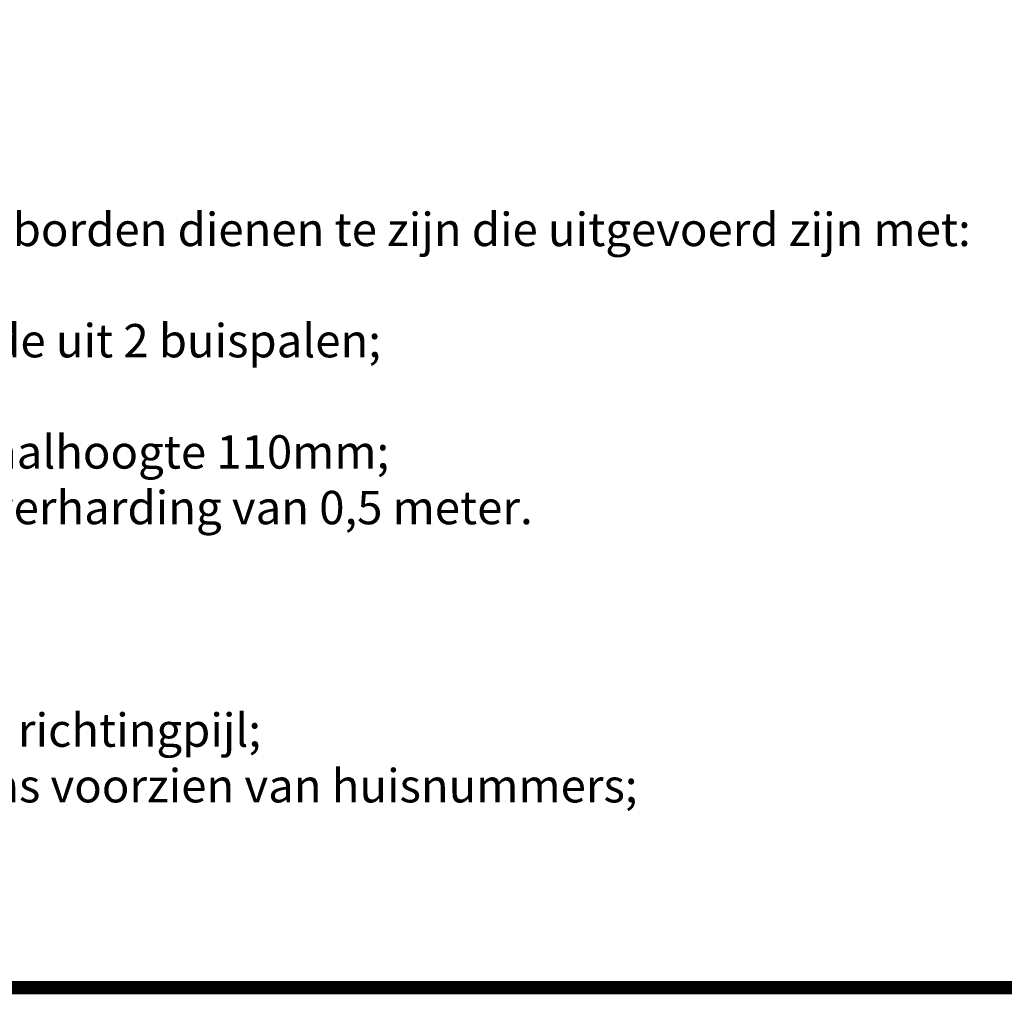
# Model space of a CAD drawing. Header units: metres. Extents: x -699 to 2316, y -1199 to 781.
# Tile 584 of 593: x 1364 to 1438, y -156 to -83. Entities that reach past the tile are written whole.
import ezdxf

# ---------------------------------------------------------------- set-up
doc = ezdxf.new("R2010")
doc.units = ezdxf.units.M
doc.layers.add('N-WA-VW-VERKEERSTEKEN_BORD-G', color=7, linetype='Continuous', lineweight=35)
doc.layers.add('X-XX-AL-TEKENBLAD_VIEWPORT-G', color=7, linetype='Continuous', lineweight=18, plot=False)
doc.styles.add('NLCS-ISO', font='NLCS-ISO.ttf')

msp = doc.modelspace()

# ---------------------------------------------------------------- linework, layer by layer
at = {"layer": 'X-XX-AL-TEKENBLAD_VIEWPORT-G', "color": 3, "const_width": 1}
msp.add_lwpolyline([(1291.1525, 60.3633), (2315.257, 60.3633), (2315.257, -155.9275), (1291.1525, -155.9275)], close=True, dxfattribs=at)

# ---------------------------------------------------------------- texts
at = {"layer": 'N-WA-VW-VERKEERSTEKEN_BORD-G', "insert": (1297.2566, -97.8767), "char_height": 2.5, "attachment_point": 1, "style": 'NLCS-ISO'}
msp.add_mtext_dynamic_manual_height_columns('Straatnaamborden en vooraankondigingsborden dienen te zijn die uitgevoerd zijn met: \\P- een dubbel omgezette rand (DOR-bord);\\P- een ondersteuningsconstructie bestaande uit 2 buispalen;\\P- een bordhoogte van 0,25 meter;\\P- een lettertype RWS TT-DD regular, kapitaalhoogte 110mm;\\P- een hoogte van onderkant bord tot wegverharding van 0,5 meter.\\P\\PVooraankondigingsborden:\\P- niet plaatsen op ETW;\\P- voorzien van straatnaam met een slanke richtingpijl;\\P- bij twee zijwegen met gelijke naam tevens voorzien van huisnummers;\\P  bijvoorbeeld "Haringweg 3 t/m 15".', width=163.870943, gutter_width=12.5, heights=[0], dxfattribs=at)

doc.saveas('drawing.dxf')
